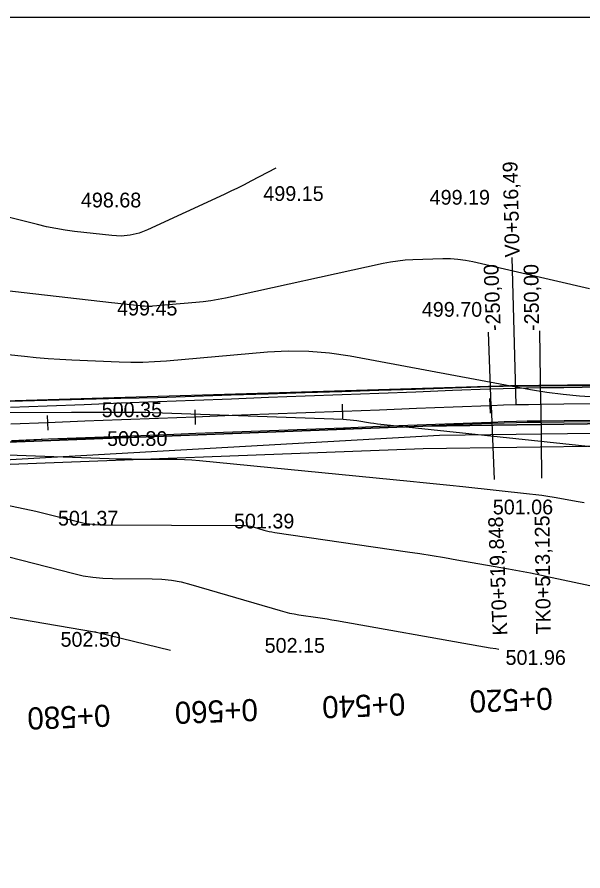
# Model space of a CAD drawing. Extents: x -636600 to -628587, y -1090963 to -1085869.
# Drawn here: x -629599.1 to -629522.4, y -1089305.8 to -1089190 of the extents above; entities that cross this region are included whole.
import ezdxf

# ---------------------------------------------------------------- set-up
doc = ezdxf.new("R2010")
doc.units = 0
for name, color, linetype in [('01_PARCELY_NÁVRH_PC', 7, 'Continuous'), ('06_ÚSES_IP_NAVRH', 7, 'Continuous'), ('08_LEGENDA_HV', 7, 'Continuous'), ('Ex_Major Contours', 7, 'Continuous'), ('Ex_Minor Contours', 7, 'Continuous'), ('HEKTOMETRY20', 7, 'Continuous'), ('HL_BODY', 7, 'Continuous'), ('koty_vše', 7, 'Continuous'), ('POLOMERY', 7, 'Continuous'), ('situace_osa', 7, 'Continuous'), ('situace_těleso', 7, 'Continuous'), ('situace_vozovka', 7, 'Continuous'), ('VRCHOLY', 7, 'Continuous')]:
    doc.layers.add(name, color=color, linetype=linetype)

msp = doc.modelspace()

# ---------------------------------------------------------------- linework, layer by layer
at = {"layer": '01_PARCELY_NÁVRH_PC'}
for points in [[(-629219.96, -1089257.88), (-629393.2, -1089239.09), (-629404.84, -1089238.49), (-629532.17, -1089240), (-629618.76, -1089242.62), (-629630.23, -1089244.94), (-629692.43, -1089269.15), (-629702.88, -1089275.33), (-629709.57, -1089280.47), (-629719.03, -1089292.94), (-629735.64, -1089330.23), (-629741.78, -1089338.98), (-629748.13, -1089344.96), (-629754.15, -1089347.42), (-629771.79, -1089346.48), (-629796.88, -1089348.54), (-629815.64, -1089354.58), (-629845.21, -1089367.17), (-629847.27, -1089367.82)], [(-629847.27, -1089372.98), (-629830.39, -1089366.4), (-629824.12, -1089366.02), (-629805.68, -1089358.95), (-629799.19, -1089354.87), (-629780.4, -1089352.5), (-629755.55, -1089353.84), (-629747.35, -1089351.41), (-629741.75, -1089348.16), (-629736.53, -1089343.03), (-629730.9, -1089333.83), (-629715.8, -1089299.08), (-629708.65, -1089288.23), (-629702.22, -1089281.94), (-629693.51, -1089276), (-629681.41, -1089270.27), (-629631.42, -1089251.64), (-629622.77, -1089249.5), (-629606.23, -1089247.86), (-629544.07, -1089245.47), (-629416.57, -1089243.64)]]:
    msp.add_lwpolyline(points, dxfattribs=at)
msp.add_lwpolyline([(-629391.26, -1089246.28), (-629410.87, -1089245.47), (-629416.57, -1089243.64), (-629544.07, -1089245.47), (-629606.23, -1089247.86), (-629622.77, -1089249.5), (-629631.42, -1089251.64), (-629681.41, -1089270.27), (-629685.4, -1089272.16), (-629664.77, -1089267.27), (-629630.53, -1089254.51), (-629622.26, -1089252.46), (-629606.02, -1089250.85), (-629543.99, -1089248.47), (-629417.02, -1089246.65)], close=True, dxfattribs=at)
at = {"layer": '06_ÚSES_IP_NAVRH'}
msp.add_lwpolyline([(-629416.96, -1089245.08), (-629541.78, -1089246.72), (-629627.12, -1089251.56), (-629664.34, -1089265.4)], dxfattribs=at)
at = {"layer": '08_LEGENDA_HV'}
msp.add_line((-629847.27, -1089189.97), (-629007.27, -1089189.97), dxfattribs=at)
at = {"layer": 'Ex_Major Contours'}
for points in [[(-629611.38, -1089234.61), (-629598.07, -1089235.97), (-629596.47, -1089236.12), (-629594.87, -1089236.25), (-629593.26, -1089236.35), (-629591.66, -1089236.44), (-629585.24, -1089236.71), (-629583.63, -1089236.76), (-629582.03, -1089236.75), (-629580.42, -1089236.69), (-629578.82, -1089236.57), (-629565.12, -1089235.39), (-629562.3, -1089235.24), (-629559.5, -1089235.28), (-629556.7, -1089235.51), (-629553.92, -1089235.93), (-629529.44, -1089240.47), (-629527.24, -1089240.84), (-629525.02, -1089241.12), (-629522.81, -1089241.33), (-629520.58, -1089241.45)], [(-629578.25, -1089275.89), (-629588.3, -1089273.42), (-629588.32, -1089273.42), (-629588.34, -1089273.41), (-629588.37, -1089273.41), (-629588.39, -1089273.4), (-629588.48, -1089273.39), (-629588.53, -1089273.38), (-629588.58, -1089273.37), (-629612.11, -1089269.36)]]:
    msp.add_lwpolyline(points, dxfattribs=at)
at = {"layer": 'Ex_Minor Contours'}
for points in [[(-629563.97, -1089210.46), (-629567.38, -1089212.24), (-629568.28, -1089212.7), (-629569.17, -1089213.15), (-629570.08, -1089213.59), (-629570.99, -1089214.02), (-629581.36, -1089218.83), (-629582.53, -1089219.28), (-629583.73, -1089219.56), (-629584.95, -1089219.67), (-629586.21, -1089219.61), (-629591.28, -1089219.03), (-629592.55, -1089218.87), (-629593.81, -1089218.66), (-629595.06, -1089218.41), (-629596.3, -1089218.12), (-629609.03, -1089214.92), (-629609.74, -1089214.74), (-629610.45, -1089214.54), (-629611.16, -1089214.33), (-629611.87, -1089214.11), (-629614.49, -1089213.26)], [(-629604.07, -1089226.64), (-629586.25, -1089228.69), (-629585.83, -1089228.73), (-629585.41, -1089228.78), (-629585, -1089228.82), (-629584.58, -1089228.87), (-629582.36, -1089229.09), (-629582.22, -1089229.11), (-629582.08, -1089229.12), (-629581.94, -1089229.13), (-629581.8, -1089229.14), (-629581.23, -1089229.16), (-629581.09, -1089229.16), (-629580.95, -1089229.16), (-629580.81, -1089229.16), (-629580.67, -1089229.15), (-629574.84, -1089228.64), (-629573.82, -1089228.54), (-629572.81, -1089228.4), (-629571.81, -1089228.23), (-629570.81, -1089228.03), (-629549.45, -1089223.36), (-629548.45, -1089223.16), (-629547.45, -1089223.02), (-629546.43, -1089222.91), (-629545.41, -1089222.86), (-629541.32, -1089222.73), (-629540.31, -1089222.73), (-629539.29, -1089222.8), (-629538.29, -1089222.93), (-629537.29, -1089223.13), (-629521.46, -1089226.8)], [(-629604.57, -1089243.58), (-629591.68, -1089243.53), (-629590.77, -1089243.53), (-629589.85, -1089243.53), (-629588.93, -1089243.53), (-629588.01, -1089243.53), (-629584.34, -1089243.53), (-629583.42, -1089243.53), (-629582.51, -1089243.54), (-629581.59, -1089243.56), (-629580.67, -1089243.59), (-629554.86, -1089244.52), (-629554.39, -1089244.54), (-629553.92, -1089244.58), (-629553.46, -1089244.63), (-629552.99, -1089244.7), (-629551.14, -1089244.98), (-629550.68, -1089245.05), (-629550.21, -1089245.12), (-629549.75, -1089245.17), (-629549.28, -1089245.23), (-629511.49, -1089249.24)], [(-629602.83, -1089249.23), (-629586.59, -1089249.83), (-629585.57, -1089249.86), (-629584.55, -1089249.89), (-629583.53, -1089249.9), (-629582.51, -1089249.91), (-629578.42, -1089249.92), (-629577.4, -1089249.93), (-629576.38, -1089249.97), (-629575.36, -1089250.03), (-629574.35, -1089250.12), (-629545.77, -1089252.92), (-629543.99, -1089253.09), (-629542.2, -1089253.28), (-629540.41, -1089253.46), (-629538.63, -1089253.65), (-629529.57, -1089254.61), (-629528.74, -1089254.71), (-629527.92, -1089254.82), (-629527.09, -1089254.94), (-629526.27, -1089255.08), (-629522.98, -1089255.67), (-629522.16, -1089255.82)], [(-629606.65, -1089254.84), (-629596.54, -1089256.99), (-629595.81, -1089257.15), (-629595.08, -1089257.32), (-629594.34, -1089257.5), (-629593.62, -1089257.68), (-629590.7, -1089258.43), (-629589.97, -1089258.59), (-629589.23, -1089258.71), (-629588.49, -1089258.78), (-629587.74, -1089258.81), (-629568.51, -1089258.91), (-629568.13, -1089258.92), (-629567.77, -1089258.96), (-629567.4, -1089259.03), (-629567.04, -1089259.12), (-629565.6, -1089259.54), (-629565.24, -1089259.64), (-629564.88, -1089259.73), (-629564.51, -1089259.8), (-629564.14, -1089259.86), (-629546.15, -1089262.49), (-629544.47, -1089262.74), (-629542.8, -1089263), (-629541.13, -1089263.28), (-629539.46, -1089263.57), (-629532.45, -1089264.81), (-629530.96, -1089265.08), (-629529.47, -1089265.36), (-629527.98, -1089265.66), (-629526.5, -1089265.97), (-629520.56, -1089267.22)], [(-629600.37, -1089263.13), (-629591.39, -1089265.43), (-629590.09, -1089265.73), (-629588.78, -1089265.94), (-629587.45, -1089266.07), (-629586.12, -1089266.11), (-629580.77, -1089266.14), (-629579.43, -1089266.19), (-629578.12, -1089266.34), (-629576.81, -1089266.58), (-629575.52, -1089266.91), (-629563.4, -1089270.47), (-629562.77, -1089270.64), (-629562.15, -1089270.79), (-629561.51, -1089270.92), (-629560.87, -1089271.02), (-629558.31, -1089271.39), (-629557.67, -1089271.49), (-629557.03, -1089271.59), (-629556.4, -1089271.7), (-629555.76, -1089271.81), (-629536.44, -1089275.23), (-629535.68, -1089275.36), (-629534.91, -1089275.49), (-629534.15, -1089275.61), (-629533.75, -1089275.67)]]:
    msp.add_lwpolyline(points, dxfattribs=at)
at = {"layer": 'HEKTOMETRY20'}
for points in [[(-629534.9, -1089243.69), (-629534.97, -1089241.69)], [(-629554.88, -1089244.45), (-629554.96, -1089242.45)], [(-629594.85, -1089245.98), (-629594.93, -1089243.98)], [(-629574.87, -1089245.21), (-629574.94, -1089243.22)]]:
    msp.add_lwpolyline(points, dxfattribs=at)
at = {"layer": 'HL_BODY'}
for points in [[(-629534.78, -1089242.68), (-629534.4, -1089252.67)], [(-629528.06, -1089242.51), (-629527.95, -1089252.51)]]:
    msp.add_lwpolyline(points, dxfattribs=at)
at = {"layer": 'POLOMERY'}
for points in [[(-629528.06, -1089242.51), (-629528.17, -1089232.51)], [(-629534.78, -1089242.68), (-629535.16, -1089232.69)]]:
    msp.add_lwpolyline(points, dxfattribs=at)
at = {"layer": 'situace_osa'}
msp.add_lwpolyline([(-629519.94, -1089242.42), (-629524.94, -1089242.48), (-629528.06, -1089242.51), (-629529.74, -1089242.54), (-629529.94, -1089242.54), (-629531.42, -1089242.57), (-629533.1, -1089242.62), (-629534.78, -1089242.68), (-629534.93, -1089242.69), (-629539.93, -1089242.88), (-629544.93, -1089243.07), (-629549.92, -1089243.26), (-629554.92, -1089243.45), (-629559.92, -1089243.64), (-629564.91, -1089243.83), (-629569.91, -1089244.02), (-629574.9, -1089244.21), (-629579.9, -1089244.41), (-629584.9, -1089244.6), (-629589.89, -1089244.79), (-629594.89, -1089244.98), (-629599.89, -1089245.17)], dxfattribs=at)
at = {"layer": 'situace_těleso'}
for points in [[(-629600, -1089242.07), (-629595.01, -1089241.92), (-629590.01, -1089241.78), (-629585.01, -1089241.64), (-629580.01, -1089241.54), (-629575.01, -1089241.38), (-629570.02, -1089241.22), (-629565.02, -1089241.05), (-629560.02, -1089240.89), (-629555.02, -1089240.73), (-629550.03, -1089240.57), (-629545.03, -1089240.41), (-629540.03, -1089240.25), (-629535.03, -1089240.09), (-629534.88, -1089240.09), (-629533.18, -1089240.04), (-629531.49, -1089240), (-629529.98, -1089239.98), (-629529.79, -1089239.98), (-629528.09, -1089239.96), (-629524.96, -1089239.95), (-629519.96, -1089239.93)], [(-629519.91, -1089244.87), (-629524.91, -1089244.91), (-629528.03, -1089244.93), (-629529.7, -1089244.95), (-629529.89, -1089244.96), (-629531.36, -1089244.98), (-629533.03, -1089245.03), (-629534.69, -1089245.09), (-629534.84, -1089245.09), (-629539.84, -1089245.29), (-629544.83, -1089245.48), (-629549.83, -1089245.68), (-629554.83, -1089245.87), (-629559.82, -1089246.07), (-629564.82, -1089246.26), (-629569.81, -1089246.46), (-629574.81, -1089246.65), (-629579.81, -1089246.84), (-629584.81, -1089246.97), (-629589.8, -1089247.1), (-629594.8, -1089247.23), (-629599.8, -1089247.47)]]:
    msp.add_lwpolyline(points, dxfattribs=at)
at = {"layer": 'situace_vozovka'}
for points in [[(-629519.96, -1089240.17), (-629524.96, -1089240.23), (-629528.09, -1089240.26), (-629529.78, -1089240.29), (-629529.98, -1089240.29), (-629531.48, -1089240.32), (-629533.17, -1089240.37), (-629534.87, -1089240.43), (-629535.02, -1089240.44), (-629540.02, -1089240.63), (-629545.01, -1089240.82), (-629550.01, -1089241.01), (-629555, -1089241.2), (-629560, -1089241.39), (-629565, -1089241.58), (-629569.99, -1089241.78), (-629574.99, -1089241.97), (-629579.99, -1089242.16), (-629584.98, -1089242.35), (-629589.98, -1089242.54), (-629594.98, -1089242.73), (-629599.97, -1089242.92)], [(-629519.91, -1089244.67), (-629524.91, -1089244.73), (-629528.03, -1089244.76), (-629529.7, -1089244.79), (-629529.89, -1089244.79), (-629531.37, -1089244.82), (-629533.03, -1089244.87), (-629534.7, -1089244.93), (-629534.85, -1089244.93), (-629539.84, -1089245.13), (-629544.84, -1089245.32), (-629549.84, -1089245.51), (-629554.83, -1089245.7), (-629559.83, -1089245.89), (-629564.83, -1089246.08), (-629569.82, -1089246.27), (-629574.82, -1089246.46), (-629579.81, -1089246.65), (-629584.81, -1089246.85), (-629589.81, -1089247.04), (-629594.8, -1089247.23), (-629599.8, -1089247.42)]]:
    msp.add_lwpolyline(points, dxfattribs=at)
at = {"layer": 'VRCHOLY'}
msp.add_lwpolyline([(-629531.42, -1089242.55), (-629531.92, -1089222.56)], dxfattribs=at)

# ---------------------------------------------------------------- texts
at = {"layer": 'HEKTOMETRY20'}
for s, p in [('0+520', (-629526.51, -1089280.89)), ('0+560', (-629566.48, -1089282.42)), ('0+540', (-629546.5, -1089281.66)), ('0+580', (-629586.47, -1089283.19))]:
    msp.add_text(s, height=3, rotation=182.1906, dxfattribs=at).set_placement(p)
at = {"layer": 'HL_BODY'}
for s, rotation, p in [('KT0+519,848', 92.1906, (-629532.59, -1089273.8)), ('TK0+513,125', 90.6497, (-629526.71, -1089273.68))]:
    msp.add_text(s, height=2, rotation=rotation, dxfattribs=at).set_placement(p)
at = {"layer": 'koty_vše'}
for s, p in [('499.15', (-629565.68, -1089214.9)), ('498.68', (-629590.41, -1089215.78)), ('499.19', (-629543.13, -1089215.41)), ('499.45', (-629585.51, -1089230.44)), ('499.70', (-629544.19, -1089230.61)), ('500.35', (-629587.59, -1089244.23)), ('500.80', (-629586.87, -1089248.13)), ('501.06', (-629534.57, -1089257.41)), ('501.37', (-629593.52, -1089258.93)), ('501.39', (-629569.66, -1089259.32)), ('502.50', (-629593.17, -1089275.36)), ('502.15', (-629565.5, -1089276.18)), ('501.96', (-629532.84, -1089277.82))]:
    msp.add_text(s, height=2, dxfattribs=at).set_placement(p)
at = {"layer": 'POLOMERY'}
for rotation, p in [(92.1906, (-629533.48, -1089232.51)), (90.6497, (-629528.29, -1089232.52))]:
    msp.add_text('-250,00', height=2, rotation=rotation, dxfattribs=at).set_placement(p)
at = {"layer": 'VRCHOLY'}
msp.add_text('V0+516,49', height=2, rotation=91.4202, dxfattribs=at).set_placement((-629530.92, -1089222.53))

doc.saveas('drawing.dxf')
